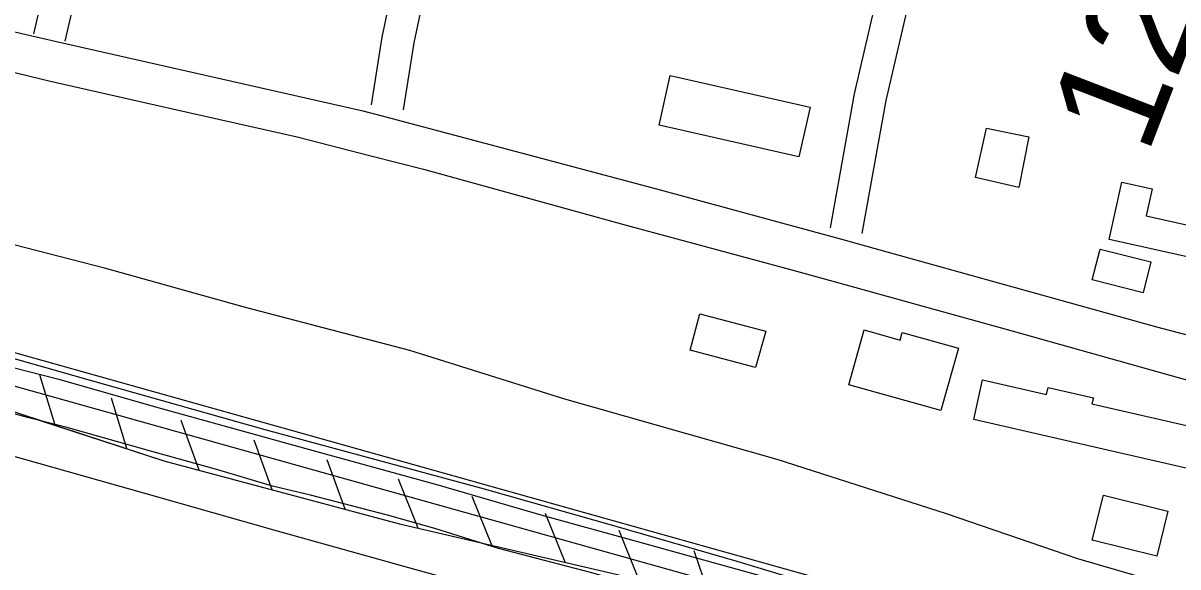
# Model space of a CAD drawing. Extents: x 3598634 to 3636690, y 517270 to 542944.
# Drawn here: x 3625358 to 3626429, y 536812 to 537317 of the extents above; entities that cross this region are included whole.
import ezdxf

# ---------------------------------------------------------------- set-up
doc = ezdxf.new("R2010")
doc.units = 0
for name, color, linetype in [('V-BLDG-OTLN', 7, 'Continuous'), ('V-FLOD-BASE', 7, 'Continuous'), ('V-LEVE-TOET', 7, 'Continuous'), ('V-ROAD-CNTR', 7, 'Continuous'), ('V-RRAP-FSHR', 7, 'Continuous'), ('V-SURV-IDEN', 7, 'Continuous'), ('V-SURV-LINE', 7, 'Continuous'), ('V-TOPO-MINR', 7, 'Continuous')]:
    doc.layers.add(name, color=color, linetype=linetype)

msp = doc.modelspace()

# ---------------------------------------------------------------- linework, layer by layer
at = {"layer": 'V-BLDG-OTLN'}
for points in [[(3625947.6, 537222.2), (3625957.8, 537268.1), (3626087.7, 537238.7), (3626077.3, 537192.8)], [(3626281, 537164.3), (3626241, 537173.4), (3626251.1, 537219.4), (3626290.4, 537211.1)], [(3626512.6, 537083.2), (3626364.8, 537116), (3626376.7, 537169.3), (3626404.7, 537163), (3626399.1, 537137.9), (3626518.4, 537111.4)], [(3626396.4, 537066.6), (3626349.2, 537078.6), (3626356.4, 537107.2), (3626403.4, 537095.3)], [(3626037, 536997.2), (3625976.3, 537013.3), (3625985.3, 537047.2), (3626046.5, 537031)], [(3626123.6, 536981.3), (3626137.6, 537032.2), (3626171.1, 537022.8), (3626173.1, 537029.8), (3626225.2, 537015.1), (3626208.9, 536957.3)], [(3626239.5, 536949.2), (3626247.5, 536986), (3626306.7, 536972.4), (3626308.2, 536978.9), (3626350.2, 536969.3), (3626348.9, 536963.7), (3626483.9, 536932.7), (3626475.2, 536895.1)], [(3626419.4, 536864), (3626409.1, 536822.4), (3626349.2, 536837.3), (3626359.5, 536878.9)]]:
    msp.add_lwpolyline(points, close=True, dxfattribs=at)
at = {"layer": 'V-FLOD-BASE'}
msp.add_lwpolyline([(3624862.7, 537122), (3624890.5, 537116.8), (3624941.9, 537102.9), (3624998.5, 537090), (3625090.2, 537068), (3625219.5, 537033.7), (3625301.1, 537009.3), (3625391, 536986.5), (3625480.7, 536960.8), (3625620, 536922.3), (3625742.6, 536888.5), (3625840.1, 536860), (3625927.6, 536836), (3626053.5, 536800.9), (3626155.2, 536769.5), (3626247.8, 536737.6)], dxfattribs=at)
at = {"layer": 'V-LEVE-TOET'}
for points in [[(3626513.3, 536768.2), (3626335.7, 536820), (3626214.2, 536861.6), (3626057.2, 536911.9), (3625860.2, 536968), (3625716.4, 537013.2), (3625564.2, 537053.1), (3625434.7, 537089.2), (3625306, 537122.1)], [(3626402.8, 536641.6), (3626283.6, 536683.2), (3626216.6, 536707), (3626131.1, 536737.3), (3626058.5, 536759.1), (3625963.2, 536784.9), (3625884.1, 536807.1), (3625798.8, 536829.5), (3625739.7, 536848.1), (3625695.9, 536860.4), (3625624.6, 536879), (3625589.3, 536887.3), (3625538.5, 536902.5), (3625475.2, 536920), (3625397.6, 536941.9), (3625363.4, 536950.5), (3625341.7, 536956.6)]]:
    msp.add_lwpolyline(points, dxfattribs=at)
at = {"layer": 'V-ROAD-CNTR'}
for points in [[(3625601.2, 538312.6), (3625367.5, 537306.7)], [(3625631.7, 538311.3), (3625396.7, 537300)], [(3626208, 537593.8), (3626128.4, 537251.1), (3626106.1, 537126.9)], [(3625749.2, 537581.2), (3625690.6, 537303.8), (3625680.6, 537240.8)], [(3626237.3, 537587), (3626157.8, 537245), (3626135.6, 537121.6)], [(3625778.5, 537575), (3625720.1, 537298.4), (3625710.3, 537236.2)], [(3625016.6, 537385.8), (3625240.6, 537333.9), (3625365, 537305.1), (3625389, 537299.7), (3625671.6, 537235.6), (3625689.6, 537230.9), (3625945.3, 537163.1), (3626118, 537115.9), (3626160.1, 537104.4), (3626408.6, 537034.9), (3626546.7, 536998.8), (3626666.3, 536969.3), (3626849.1, 536928.3), (3626980.2, 536900), (3627120.8, 536869.8), (3627301.3, 536831.2), (3627417.4, 536806.5), (3627511.1, 536786.5), (3627588.7, 536766.1)], [(3625024.8, 537349.9), (3625233.6, 537299.2), (3625375.6, 537264.7), (3625380.7, 537263.6), (3625496.6, 537237.2), (3625612.1, 537211.3), (3625680.5, 537193.7), (3625729.1, 537181.1), (3625913.8, 537130.3), (3626069.5, 537088.3), (3626108.7, 537077.5), (3626273.8, 537031.7), (3626466.2, 536977.6)], [(3625330.9, 537011), (3625420.2, 536985.6), (3625582, 536939.9), (3625785.3, 536884.8), (3625907.4, 536850.1), (3626019.8, 536817.6), (3626125.1, 536786), (3626211.2, 536757.9), (3626305.5, 536725.4), (3626407.6, 536689.5)]]:
    msp.add_lwpolyline(points, dxfattribs=at)
at = {"layer": 'V-RRAP-FSHR'}
for p, q in [((3625387.7, 536943.8), (3625373.4, 536990.5)), ((3625454.2, 536922.1), (3625440, 536968.8)), ((3625521.3, 536902.1), (3625504.6, 536948)), ((3625588.9, 536884), (3625572.2, 536929.9)), ((3625656.5, 536865.9), (3625639.8, 536911.8)), ((3625724.3, 536848.4), (3625706.1, 536893.7)), ((3625792.5, 536832.5), (3625774.3, 536877.8)), ((3625860.6, 536816.7), (3625842.4, 536862)), ((3625928.8, 536800.8), (3625910.6, 536846.1)), ((3625996, 536781.1), (3625980, 536827.2))]:
    msp.add_line(p, q, dxfattribs=at)
for points in [[(3624914.1, 537068.5), (3625260.9, 536985.1), (3625488.6, 536910.9), (3625707.1, 536852.4), (3625918.3, 536803.2), (3626157.7, 536735), (3626380, 536653.5), (3626646.6, 536555.6)], [(3625361.5, 536952.3), (3625488.6, 536910.9), (3625707.1, 536852.4), (3625918.3, 536803.2), (3626157.7, 536735), (3626332.8, 536670.8)]]:
    msp.add_lwpolyline(points, dxfattribs=at)
at = {"layer": 'V-SURV-LINE'}
for points in [[(3625095.3, 537082.5), (3626134.9, 536790.8)], [(3626126.8, 536761.9), (3625087.2, 537053.6)]]:
    msp.add_lwpolyline(points, dxfattribs=at)
at = {"layer": 'V-TOPO-MINR'}
msp.add_lwpolyline([(3626441.8, 536613.8), (3626428.5, 536617.4), (3626415.1, 536621), (3626401.7, 536624.6), (3625959.6, 536744.6), (3625837.6, 536777.9), (3625715.7, 536811.6), (3625593.8, 536845.6), (3625472.1, 536880), (3625282.8, 536933.7), (3625255.7, 536941.4), (3625228.6, 536949), (3625201.5, 536956.6), (3625174.4, 536964.1), (3624087.5, 537265.3)], dxfattribs=at)

# ---------------------------------------------------------------- texts
at = {"layer": 'V-SURV-IDEN'}
msp.add_text('120+72.3', height=100, rotation=68.9335, dxfattribs=at).set_placement((3626400.2, 537193.3))

doc.saveas('drawing.dxf')
